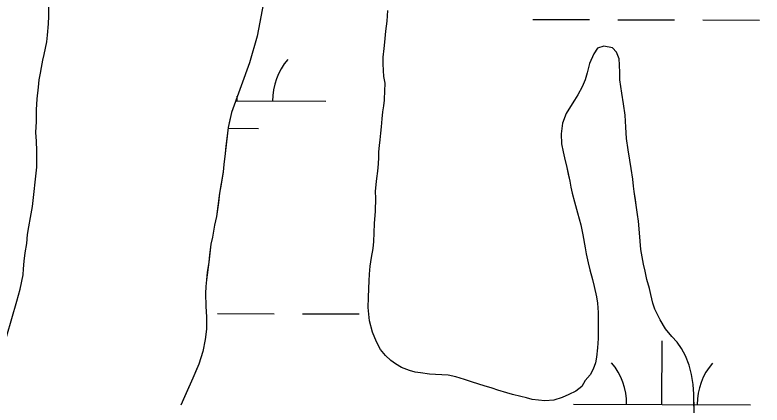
# Model space of a CAD drawing. Extents: x 3172297 to 3210190, y 958463 to 983887.
# Drawn here: x 3188428.6 to 3188850.8, y 981636.7 to 981856.9 of the extents above; entities that cross this region are included whole.
import ezdxf

# ---------------------------------------------------------------- set-up
doc = ezdxf.new("R2010")
doc.units = 0
for name, color, linetype in [('V-SITE-VEGE', 7, 'Continuous'), ('V-TOPO-SHOR', 7, 'Continuous'), ('V-WETL-SWMP', 7, 'Continuous')]:
    doc.layers.add(name, color=color, linetype=linetype)

msp = doc.modelspace()

# ---------------------------------------------------------------- linework, layer by layer
at = {"layer": 'V-SITE-VEGE'}
for p, q in [((3188576.91, 981905.56), (3188565.39, 981844.92)), ((3188638.89, 981853.38), (3188639.4, 981859.48)), ((3188638.23, 981847.7), (3188638.89, 981853.38)), ((3188565.39, 981844.92), (3188561.08, 981829.96)), ((3188637.72, 981841.61), (3188638.23, 981847.7)), ((3188637.32, 981838), (3188637.72, 981841.61)), ((3188636.67, 981833.02), (3188637.32, 981838)), ((3188757.91, 981838.22), (3188755.72, 981834.88)), ((3188761.5, 981839.35), (3188757.91, 981838.22)), ((3188766.22, 981838.27), (3188761.5, 981839.35)), ((3188768.59, 981835.93), (3188766.22, 981838.27)), ((3188636.69, 981829.28), (3188636.67, 981833.02)), ((3188755.72, 981834.88), (3188753.4, 981829.47)), ((3188770, 981832.07), (3188768.59, 981835.93)), ((3188770.29, 981828.74), (3188770, 981832.07)), ((3188561.08, 981829.96), (3188550.89, 981801.88)), ((3188636.85, 981825.54), (3188636.69, 981829.28)), ((3188753.4, 981829.47), (3188751.91, 981824.2)), ((3188770.46, 981824.32), (3188770.29, 981828.74)), ((3188637.15, 981822.08), (3188636.85, 981825.54)), ((3188751.91, 981824.2), (3188750.83, 981820.31)), ((3188770.49, 981820.3), (3188770.46, 981824.32)), ((3188637.73, 981818.48), (3188637.15, 981822.08)), ((3188750.83, 981820.31), (3188749.19, 981816.29)), ((3188770.93, 981816.43), (3188770.49, 981820.3)), ((3188637.51, 981809.35), (3188637.73, 981818.48)), ((3188749.19, 981816.29), (3188746.73, 981811.84)), ((3188771.64, 981812.69), (3188770.93, 981816.43)), ((3188746.73, 981811.84), (3188744.81, 981808.79)), ((3188772.51, 981806.74), (3188771.64, 981812.69)), ((3188637.12, 981805.61), (3188637.38, 981808.79)), ((3188637.38, 981808.79), (3188637.51, 981809.35)), ((3188744.81, 981808.79), (3188742.48, 981805.17)), ((3188773.38, 981800.24), (3188772.51, 981806.74)), ((3188636.58, 981802.14), (3188637.12, 981805.61)), ((3188742.48, 981805.17), (3188740.15, 981801.28)), ((3188550.89, 981801.88), (3188549.17, 981793.33)), ((3188635.67, 981793.83), (3188636.19, 981798.26)), ((3188636.19, 981798.26), (3188636.58, 981802.14)), ((3188740.15, 981801.28), (3188738.11, 981795.73)), ((3188773.84, 981793.6), (3188773.38, 981800.24)), ((3188738.11, 981795.73), (3188737.32, 981789.77)), ((3188549.17, 981793.33), (3188547.31, 981778.74)), ((3188635.02, 981786.35), (3188635.28, 981790.09)), ((3188635.28, 981790.09), (3188635.67, 981793.83)), ((3188737.32, 981789.77), (3188737.49, 981784.23)), ((3188774.3, 981787.1), (3188773.84, 981793.6)), ((3188634.63, 981783.3), (3188635.02, 981786.35)), ((3188775.17, 981780.73), (3188774.3, 981787.1)), ((3188634.24, 981779.7), (3188634.63, 981783.3)), ((3188737.49, 981784.23), (3188738.35, 981779.67)), ((3188547.31, 981778.74), (3188546.64, 981772.52)), ((3188634.26, 981776.51), (3188634.24, 981779.7)), ((3188738.35, 981779.67), (3188739.2, 981776.21)), ((3188776.18, 981774.93), (3188775.17, 981780.73)), ((3188633.61, 981768.76), (3188634.14, 981772.78)), ((3188634.14, 981772.78), (3188634.26, 981776.51)), ((3188739.2, 981776.21), (3188740.48, 981770.82)), ((3188776.9, 981770.22), (3188776.18, 981774.93)), ((3188546.64, 981772.52), (3188546.31, 981768.42)), ((3188633.09, 981764.6), (3188633.61, 981768.76)), ((3188740.48, 981770.82), (3188742.19, 981763.08)), ((3188777.77, 981764.28), (3188776.9, 981770.22)), ((3188546.31, 981768.42), (3188544.25, 981756.32)), ((3188632.69, 981761.14), (3188633.09, 981764.6)), ((3188632.44, 981757.26), (3188632.69, 981761.14)), ((3188742.19, 981763.08), (3188742.77, 981759.76)), ((3188778.21, 981760.26), (3188777.77, 981764.28)), ((3188778.64, 981757.22), (3188778.21, 981760.26)), ((3188544.25, 981756.32), (3188542.55, 981743.15)), ((3188632.46, 981753.38), (3188632.44, 981757.26)), ((3188742.77, 981759.76), (3188743.48, 981756.3)), ((3188743.48, 981756.3), (3188744.76, 981751.33)), ((3188779.66, 981749.47), (3188778.64, 981757.22)), ((3188632.37, 981746.18), (3188632.46, 981753.38)), ((3188744.76, 981751.33), (3188746.6, 981745.11)), ((3188780.39, 981744.22), (3188779.66, 981749.47)), ((3188631.86, 981739.12), (3188632.37, 981746.18)), ((3188746.6, 981745.11), (3188748.44, 981738.34)), ((3188780.96, 981740.48), (3188780.39, 981744.22)), ((3188542.55, 981743.15), (3188541.34, 981738.16)), ((3188631.62, 981733.85), (3188631.86, 981739.12)), ((3188781.56, 981733.98), (3188780.96, 981740.48)), ((3188541.34, 981738.16), (3188540.14, 981731.4)), ((3188748.44, 981738.34), (3188749.45, 981732.67)), ((3188540.14, 981731.4), (3188539.27, 981727.47)), ((3188631.38, 981729.01), (3188631.62, 981733.85)), ((3188749.45, 981732.67), (3188750.88, 981725.34)), ((3188781.87, 981729.14), (3188781.56, 981733.98)), ((3188539.27, 981727.47), (3188538.1, 981717.33)), ((3188630.98, 981725.13), (3188631.38, 981729.01)), ((3188782.31, 981724.57), (3188781.87, 981729.14)), ((3188630.05, 981720), (3188630.98, 981725.13)), ((3188750.88, 981725.34), (3188751.45, 981722.02)), ((3188783.89, 981716.13), (3188782.31, 981724.57)), ((3188629.39, 981715.01), (3188630.05, 981720)), ((3188751.45, 981722.02), (3188752.59, 981716.9)), ((3188538.1, 981717.33), (3188536.74, 981707.37)), ((3188629, 981710.58), (3188629.39, 981715.01)), ((3188752.59, 981716.9), (3188753.45, 981713.03)), ((3188784.74, 981712.26), (3188783.89, 981716.13)), ((3188628.75, 981706.7), (3188629, 981710.58)), ((3188753.45, 981713.03), (3188755.01, 981707.5)), ((3188785.74, 981707.56), (3188784.74, 981712.26)), ((3188536.74, 981707.37), (3188536.41, 981703.63)), ((3188628.64, 981702.55), (3188628.75, 981706.7)), ((3188755.01, 981707.5), (3188756, 981703.63)), ((3188787.16, 981702.45), (3188785.74, 981707.56)), ((3188536.41, 981703.63), (3188536.25, 981699.72)), ((3188628.39, 981697.42), (3188628.64, 981702.55)), ((3188756, 981703.63), (3188757.28, 981697.83)), ((3188788.01, 981699.13), (3188787.16, 981702.45)), ((3188536.25, 981699.72), (3188536.48, 981692.43)), ((3188628.15, 981691.74), (3188628.39, 981697.42)), ((3188757.28, 981697.83), (3188757.86, 981694.23)), ((3188789.15, 981694.15), (3188788.01, 981699.13)), ((3188757.86, 981694.23), (3188758.17, 981688.97)), ((3188790.28, 981690.84), (3188789.15, 981694.15)), ((3188536.48, 981692.43), (3188536.87, 981686.21)), ((3188629.03, 981684.27), (3188628.15, 981691.74)), ((3188758.17, 981688.97), (3188758.22, 981681.08)), ((3188793.22, 981684.77), (3188790.28, 981690.84)), ((3188536.87, 981686.21), (3188536.92, 981679.45)), ((3188630.73, 981677.78), (3188629.03, 981684.27)), ((3188796.3, 981679.66), (3188793.22, 981684.77)), ((3188758.22, 981681.08), (3188758.13, 981674.16)), ((3188536.92, 981679.45), (3188536.06, 981673.57)), ((3188632.84, 981672.39), (3188630.73, 981677.78)), ((3188799.93, 981675.39), (3188796.3, 981679.66)), ((3188536.06, 981673.57), (3188534.68, 981666.81)), ((3188635.22, 981667.98), (3188632.84, 981672.39)), ((3188758.13, 981674.16), (3188757.88, 981669.03)), ((3188802.86, 981672.09), (3188799.93, 981675.39)), ((3188805.38, 981668.51), (3188802.86, 981672.09)), ((3188638.01, 981664.67), (3188635.22, 981667.98)), ((3188757.88, 981669.03), (3188757.36, 981663.77)), ((3188807.48, 981664.51), (3188805.38, 981668.51)), ((3188534.68, 981666.81), (3188532.42, 981659.68)), ((3188640.94, 981661.78), (3188638.01, 981664.67)), ((3188757.36, 981663.77), (3188756.69, 981660.44)), ((3188809.73, 981659.26), (3188807.48, 981664.51)), ((3188532.42, 981659.68), (3188529.09, 981651.83)), ((3188643.72, 981659.86), (3188640.94, 981661.78)), ((3188647.06, 981657.81), (3188643.72, 981659.86)), ((3188756.69, 981660.44), (3188755.33, 981656.83)), ((3188811, 981653.87), (3188809.73, 981659.26)), ((3188651.64, 981656.17), (3188647.06, 981657.81)), ((3188654.83, 981655.23), (3188651.64, 981656.17)), ((3188657.88, 981654.83), (3188654.83, 981655.23)), ((3188662.87, 981654.03), (3188657.88, 981654.83)), ((3188755.33, 981656.83), (3188753.69, 981653.78)), ((3188529.09, 981651.83), (3188522.25, 981636.5)), ((3188666.19, 981653.91), (3188662.87, 981654.03)), ((3188669.79, 981653.66), (3188666.19, 981653.91)), ((3188673.39, 981653.54), (3188669.79, 981653.66)), ((3188677.69, 981652.6), (3188673.39, 981653.54)), ((3188682.68, 981651.11), (3188677.69, 981652.6)), ((3188687.26, 981649.62), (3188682.68, 981651.11)), ((3188750.8, 981650.44), (3188748.89, 981647.1)), ((3188753.69, 981653.78), (3188750.8, 981650.44)), ((3188811.87, 981648.33), (3188811, 981653.87)), ((3188693.78, 981647.58), (3188687.26, 981649.62)), ((3188698.22, 981646.09), (3188693.78, 981647.58)), ((3188701.55, 981645.14), (3188698.22, 981646.09)), ((3188748.89, 981647.1), (3188745.58, 981644.45)), ((3188812.32, 981642.8), (3188811.87, 981648.33)), ((3188706.54, 981643.51), (3188701.55, 981645.14)), ((3188709.73, 981642.7), (3188706.54, 981643.51)), ((3188714.58, 981641.48), (3188709.73, 981642.7)), ((3188741.58, 981642.62), (3188737.85, 981640.94)), ((3188745.58, 981644.45), (3188741.58, 981642.62)), ((3188812.38, 981633.94), (3188812.32, 981642.8)), ((3188717.78, 981640.68), (3188714.58, 981641.48)), ((3188720.83, 981639.86), (3188717.78, 981640.68)), ((3188728.03, 981638.94), (3188720.83, 981639.86)), ((3188733.15, 981639.39), (3188728.03, 981638.94)), ((3188737.85, 981640.94), (3188733.15, 981639.39))]:
    msp.add_line(p, q, dxfattribs=at)
at = {"layer": 'V-TOPO-SHOR'}
for points in [[(3188576.91, 981905.56), (3188565.39, 981844.92), (3188561.08, 981829.96), (3188550.89, 981801.88), (3188550.03, 981797.79), (3188549.17, 981793.33), (3188548.32, 981787.11), (3188547.81, 981782.83), (3188547.31, 981778.74), (3188546.64, 981772.51), (3188546.31, 981768.42), (3188545.11, 981761.3), (3188544.25, 981756.32), (3188543.57, 981750.98), (3188542.55, 981743.15), (3188541.34, 981738.16), (3188540.14, 981731.4), (3188539.27, 981727.47), (3188538.6, 981721.43), (3188538.1, 981717.33), (3188537.24, 981711.46), (3188536.74, 981707.37), (3188536.41, 981703.63), (3188536.25, 981699.72), (3188536.48, 981692.43), (3188536.87, 981686.21), (3188536.92, 981679.45), (3188536.06, 981673.57), (3188534.68, 981666.81), (3188532.42, 981659.68), (3188531.19, 981656.65), (3188529.09, 981651.83), (3188525.93, 981644.7), (3188524.35, 981641.31), (3188522.25, 981636.5)], [(3188442.99, 981823.96), (3188443.5, 981827.34), (3188444.37, 981831.43), (3188445.06, 981834.64), (3188446.61, 981841.76), (3188446.94, 981845.5), (3188447.44, 981851.9), (3188447.76, 981856.17), (3188447.73, 981862.04)], [(3188637.73, 981818.48), (3188637.15, 981822.08), (3188636.85, 981825.54), (3188636.69, 981829.28), (3188636.67, 981833.02), (3188637.32, 981838), (3188637.72, 981841.61), (3188638.23, 981847.7), (3188638.89, 981853.38), (3188639.4, 981859.48)], [(3188812.35, 981637.82), (3188812.32, 981642.8), (3188811.87, 981648.33), (3188811, 981653.87), (3188809.73, 981659.26), (3188807.48, 981664.51), (3188805.38, 981668.51), (3188802.86, 981672.09), (3188799.93, 981675.39), (3188796.3, 981679.66), (3188793.22, 981684.77), (3188790.28, 981690.84), (3188789.15, 981694.15), (3188788.01, 981699.13), (3188787.16, 981702.45), (3188785.74, 981707.56), (3188784.74, 981712.26), (3188783.89, 981716.13), (3188782.31, 981724.57), (3188781.87, 981729.14), (3188781.56, 981733.98), (3188780.96, 981740.48), (3188780.39, 981744.22), (3188779.66, 981749.47), (3188779.22, 981752.79), (3188778.64, 981757.22), (3188778.21, 981760.26), (3188777.77, 981764.28), (3188776.9, 981770.22), (3188776.18, 981774.93), (3188775.17, 981780.73), (3188774.3, 981787.1), (3188773.84, 981793.6), (3188773.38, 981800.24), (3188772.51, 981806.74), (3188771.64, 981812.69), (3188770.93, 981816.43), (3188770.49, 981820.3), (3188770.46, 981824.32), (3188770.29, 981828.74), (3188770, 981832.06), (3188768.59, 981835.93), (3188766.22, 981838.27), (3188761.5, 981839.35), (3188757.91, 981838.22), (3188755.72, 981834.88), (3188753.4, 981829.47), (3188751.91, 981824.2), (3188750.83, 981820.31), (3188749.19, 981816.29), (3188746.73, 981811.84), (3188744.81, 981808.79), (3188742.48, 981805.17), (3188740.15, 981801.28), (3188738.11, 981795.73), (3188737.32, 981789.77), (3188737.49, 981784.23), (3188738.35, 981779.67), (3188739.2, 981776.21), (3188740.48, 981770.82), (3188741.34, 981766.95), (3188742.19, 981763.08), (3188742.77, 981759.76), (3188743.48, 981756.3), (3188744.76, 981751.33), (3188746.6, 981745.11), (3188748.44, 981738.34), (3188749.45, 981732.67), (3188750.88, 981725.34), (3188751.45, 981722.02), (3188752.59, 981716.9), (3188753.45, 981713.03), (3188755.01, 981707.51), (3188756, 981703.63), (3188757.28, 981697.83), (3188757.86, 981694.23), (3188758.17, 981688.97), (3188758.19, 981685.79), (3188758.22, 981681.08), (3188758.13, 981674.16), (3188757.88, 981669.03), (3188757.36, 981663.77), (3188756.69, 981660.44), (3188755.33, 981656.83), (3188753.69, 981653.78), (3188750.8, 981650.44), (3188748.89, 981647.1), (3188745.58, 981644.45), (3188741.58, 981642.62), (3188737.85, 981640.94), (3188733.15, 981639.39), (3188728.03, 981638.94), (3188720.83, 981639.86), (3188717.78, 981640.68), (3188714.58, 981641.48), (3188709.73, 981642.7), (3188706.54, 981643.51), (3188701.55, 981645.14), (3188698.22, 981646.09), (3188693.78, 981647.58), (3188687.26, 981649.62)], [(3188421.16, 981665.95), (3188429.69, 981695.34), (3188431.5, 981702.07), (3188433.22, 981710.26), (3188433.38, 981713.64), (3188433.71, 981717.91), (3188434.39, 981722.54), (3188435.24, 981727.88), (3188435.74, 981733.04), (3188436.43, 981737.31), (3188437.29, 981742.47), (3188438.49, 981748.71), (3188441.02, 981770.95), (3188440.99, 981775.4), (3188440.96, 981780.2), (3188440.75, 981785.71), (3188440.36, 981790.51), (3188440.67, 981796.73), (3188440.81, 981803.32), (3188441.13, 981809.54), (3188441.8, 981816.12), (3188442.3, 981820.22), (3188442.99, 981823.96)], [(3188687.26, 981649.62), (3188682.68, 981651.11), (3188677.69, 981652.6), (3188673.39, 981653.54), (3188669.79, 981653.66), (3188666.19, 981653.91), (3188662.87, 981654.03), (3188657.88, 981654.83), (3188654.83, 981655.23), (3188651.64, 981656.17), (3188647.06, 981657.81), (3188643.72, 981659.86), (3188640.94, 981661.78), (3188638.01, 981664.67), (3188635.22, 981667.98), (3188632.84, 981672.39), (3188630.73, 981677.78), (3188629.03, 981684.27), (3188628.15, 981691.74), (3188628.39, 981697.42), (3188628.64, 981702.55), (3188628.75, 981706.7), (3188629, 981710.58), (3188629.39, 981715.01), (3188630.05, 981720), (3188630.98, 981725.13), (3188631.38, 981729.01), (3188631.62, 981733.85), (3188631.86, 981739.12), (3188632.37, 981746.18), (3188632.46, 981753.38), (3188632.44, 981757.26), (3188632.69, 981761.14), (3188633.09, 981764.6), (3188633.61, 981768.76), (3188634.14, 981772.78), (3188634.26, 981776.51), (3188634.24, 981779.7), (3188634.63, 981783.3), (3188635.02, 981786.35), (3188635.28, 981790.09), (3188635.67, 981793.83), (3188636.19, 981798.26), (3188636.58, 981802.14), (3188637.12, 981805.61), (3188637.37, 981808.79), (3188637.51, 981809.35), (3188637.73, 981818.48)], [(3188852.32, 981536.59), (3188849.14, 981536.29), (3188844.98, 981536.68), (3188842.07, 981537.63), (3188838.72, 981540.79), (3188835.93, 981544.65), (3188833.27, 981549.07), (3188829.91, 981555.27), (3188826.82, 981562.04), (3188823.87, 981568.8), (3188822.04, 981574.19), (3188820.62, 981578.34), (3188819.49, 981582.34), (3188818.36, 981586.35), (3188816.8, 981591.6), (3188815.52, 981596.86), (3188813.95, 981603.91), (3188812.8, 981610.96), (3188812.07, 981617.05), (3188812.17, 981622.72), (3188812.41, 981628.68), (3188812.38, 981633.94), (3188812.35, 981637.82)]]:
    msp.add_lwpolyline(points, dxfattribs=at)
at = {"layer": 'V-WETL-SWMP'}
for p, q in [((3188721.37, 981854.36), (3188753.37, 981854.28)), ((3188769.37, 981854.24), (3188801.37, 981854.16)), ((3188817.37, 981854.12), (3188849.37, 981854.04)), ((3188554.19, 981808.34), (3188554.2, 981811)), ((3188553.24, 981808.34), (3188604.19, 981808.22)), ((3188549.11, 981792.92), (3188566.15, 981792.88)), ((3188543.05, 981688.3), (3188575.05, 981688.22)), ((3188591.05, 981688.18), (3188623.05, 981688.1)), ((3188794.24, 981636.93), (3188794.33, 981672.93)), ((3188744.24, 981637.06), (3188844.24, 981636.81))]:
    msp.add_line(p, q, dxfattribs=at)
msp.add_lwpolyline([(3188576.91, 981905.56), (3188565.39, 981844.92), (3188561.08, 981829.96), (3188550.89, 981801.88), (3188550.03, 981797.79), (3188549.17, 981793.33), (3188548.32, 981787.11), (3188547.81, 981782.83), (3188547.31, 981778.74), (3188546.64, 981772.51), (3188546.31, 981768.42), (3188545.11, 981761.3), (3188544.25, 981756.32), (3188543.57, 981750.98), (3188542.55, 981743.15), (3188541.34, 981738.16), (3188540.14, 981731.39), (3188539.27, 981727.48), (3188538.6, 981721.43), (3188538.1, 981717.33), (3188537.24, 981711.46), (3188536.74, 981707.36), (3188536.4, 981703.63), (3188536.25, 981699.72), (3188536.48, 981692.43), (3188536.87, 981686.21), (3188536.91, 981679.45), (3188536.06, 981673.57), (3188534.68, 981666.81), (3188532.42, 981659.68), (3188531.19, 981656.65), (3188529.09, 981651.83), (3188525.93, 981644.7), (3188524.35, 981641.31), (3188522.25, 981636.5)], dxfattribs=at)
for centre, start, end in [((3188609.44, 981808.68), 139.0865, 180.6302), ((3188739, 981637.54), 359.0865, 40.6302), ((3188849.49, 981637.27), 139.0865, 180.6302)]:
    msp.add_arc(centre, 35.25, start, end, dxfattribs=at)

doc.saveas('drawing.dxf')
